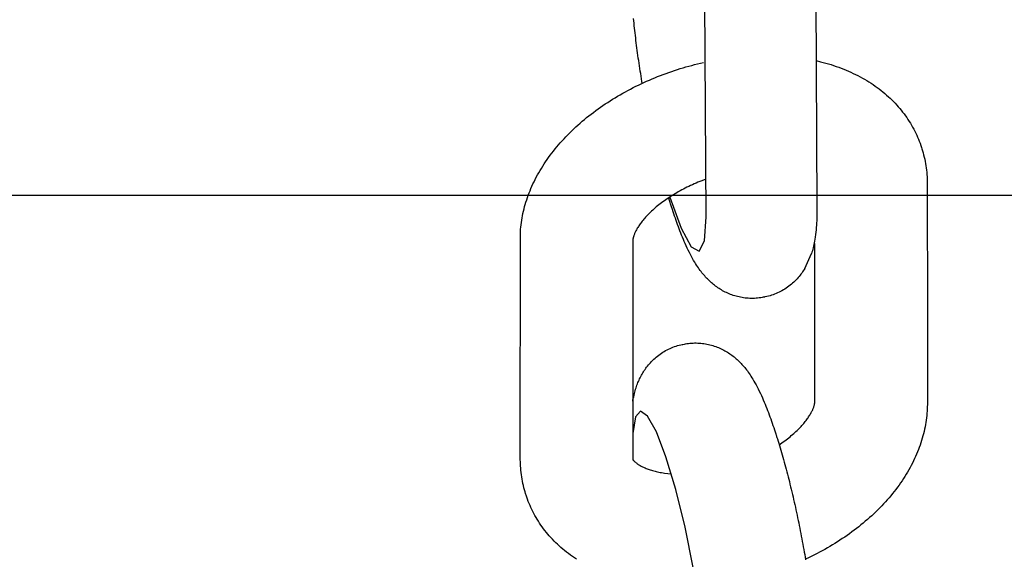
# Model space of a CAD drawing. Extents: x -169 to 7270, y -140 to 2984.
# Tile 338 of 656: x 1604.484 to 1605.514, y 983.634 to 984.199. Entities that reach past the tile are written whole.
import ezdxf

# ---------------------------------------------------------------- set-up
doc = ezdxf.new("R2010")
doc.units = 0
doc.header["$MEASUREMENT"] = 0
doc.layers.add('FREEZE-LINES', color=8, linetype='CONTINUOUS', plot=False)
doc.layers.add('SPILL-BUCKET', color=1, linetype='CONTINUOUS')

msp = doc.modelspace()

# ---------------------------------------------------------------- linework, layer by layer
at = {"layer": 'FREEZE-LINES', "linetype": 'Continuous'}
msp.add_line((1931.90631, 984.01471), (1465.74807, 984.01471), dxfattribs=at)
at = {"layer": 'SPILL-BUCKET', "color": 1, "linetype": 'Continuous'}
for p, q in [((1605.31712, 984.2303), (1605.31832, 984.0019)), ((1605.20228, 983.9923), (1605.20108, 984.21912)), ((1605.12677, 984.19733), (1605.12654, 984.19982)), ((1605.12702, 984.19483), (1605.12677, 984.19733)), ((1605.12727, 984.19232), (1605.12702, 984.19483)), ((1605.12754, 984.18979), (1605.12727, 984.19232)), ((1605.12781, 984.18724), (1605.12754, 984.18979)), ((1605.1281, 984.18469), (1605.12781, 984.18724)), ((1605.12839, 984.18212), (1605.1281, 984.18469)), ((1605.1287, 984.17953), (1605.12839, 984.18212)), ((1605.12901, 984.17693), (1605.1287, 984.17953)), ((1605.12934, 984.17432), (1605.12901, 984.17693)), ((1605.12967, 984.1717), (1605.12934, 984.17432)), ((1605.13002, 984.16907), (1605.12967, 984.1717)), ((1605.13037, 984.16642), (1605.13002, 984.16907)), ((1605.13073, 984.16376), (1605.13037, 984.16642)), ((1605.1311, 984.1611), (1605.13073, 984.16376)), ((1605.13148, 984.15842), (1605.1311, 984.1611)), ((1605.13188, 984.15573), (1605.13148, 984.15842)), ((1605.13227, 984.15304), (1605.13188, 984.15573)), ((1605.13268, 984.15033), (1605.13227, 984.15304)), ((1605.18431, 984.15002), (1605.18734, 984.15084)), ((1605.18734, 984.15084), (1605.19036, 984.15162)), ((1605.19036, 984.15162), (1605.1934, 984.15238)), ((1605.1934, 984.15238), (1605.19644, 984.15311)), ((1605.19644, 984.15311), (1605.19978, 984.15387)), ((1605.31751, 984.15573), (1605.32205, 984.15464)), ((1605.32205, 984.15464), (1605.32483, 984.15392)), ((1605.32483, 984.15392), (1605.32759, 984.15317)), ((1605.32759, 984.15317), (1605.33033, 984.15238)), ((1605.33033, 984.15238), (1605.33304, 984.15155)), ((1605.33304, 984.15155), (1605.33573, 984.15068)), ((1605.1331, 984.14762), (1605.13268, 984.15033)), ((1605.13352, 984.1449), (1605.1331, 984.14762)), ((1605.13396, 984.14217), (1605.13352, 984.1449)), ((1605.1344, 984.13944), (1605.13396, 984.14217)), ((1605.15458, 984.1402), (1605.15751, 984.14131)), ((1605.15751, 984.14131), (1605.16044, 984.1424)), ((1605.16044, 984.1424), (1605.16339, 984.14345)), ((1605.16339, 984.14345), (1605.16635, 984.14448)), ((1605.16635, 984.14448), (1605.16932, 984.14548)), ((1605.16932, 984.14548), (1605.1723, 984.14645)), ((1605.1723, 984.14645), (1605.17529, 984.14739)), ((1605.17529, 984.14739), (1605.17829, 984.14829)), ((1605.17829, 984.14829), (1605.1813, 984.14917)), ((1605.1813, 984.14917), (1605.18431, 984.15002)), ((1605.33573, 984.15068), (1605.3384, 984.14978)), ((1605.3384, 984.14978), (1605.34104, 984.14884)), ((1605.34104, 984.14884), (1605.34365, 984.14787)), ((1605.34365, 984.14787), (1605.34624, 984.14686)), ((1605.34624, 984.14686), (1605.3488, 984.14581)), ((1605.3488, 984.14581), (1605.35133, 984.14473)), ((1605.35133, 984.14473), (1605.35384, 984.14362)), ((1605.35384, 984.14362), (1605.3563, 984.14247)), ((1605.3563, 984.14247), (1605.35875, 984.14128)), ((1605.35875, 984.14128), (1605.36115, 984.14007)), ((1605.12889, 984.1289), (1605.13168, 984.13027)), ((1605.13168, 984.13027), (1605.13449, 984.1316)), ((1605.13485, 984.1367), (1605.1344, 984.13944)), ((1605.13449, 984.1316), (1605.13732, 984.13292)), ((1605.13531, 984.13396), (1605.13485, 984.1367)), ((1605.13562, 984.13212), (1605.13531, 984.13396)), ((1605.13732, 984.13292), (1605.14016, 984.1342)), ((1605.14016, 984.1342), (1605.14301, 984.13546)), ((1605.14301, 984.13546), (1605.14588, 984.13668)), ((1605.14588, 984.13668), (1605.14877, 984.13788)), ((1605.14877, 984.13788), (1605.15167, 984.13905)), ((1605.15167, 984.13905), (1605.15458, 984.1402)), ((1605.36115, 984.14007), (1605.36353, 984.13882)), ((1605.36353, 984.13882), (1605.36587, 984.13754)), ((1605.36587, 984.13754), (1605.36818, 984.13622)), ((1605.36818, 984.13622), (1605.37045, 984.13487)), ((1605.37045, 984.13487), (1605.37269, 984.13349)), ((1605.37269, 984.13349), (1605.37489, 984.13208)), ((1605.37489, 984.13208), (1605.37706, 984.13064)), ((1605.37706, 984.13064), (1605.37919, 984.12917)), ((1605.10986, 984.11859), (1605.11252, 984.12014)), ((1605.11252, 984.12014), (1605.1152, 984.12166)), ((1605.1152, 984.12166), (1605.1179, 984.12316)), ((1605.1179, 984.12316), (1605.12062, 984.12464)), ((1605.12062, 984.12464), (1605.12336, 984.12608)), ((1605.12336, 984.12608), (1605.12611, 984.1275)), ((1605.12611, 984.1275), (1605.12889, 984.1289)), ((1605.37919, 984.12917), (1605.38128, 984.12767)), ((1605.38128, 984.12767), (1605.38334, 984.12614)), ((1605.38334, 984.12614), (1605.38535, 984.12458)), ((1605.38535, 984.12458), (1605.38733, 984.123)), ((1605.38733, 984.123), (1605.38927, 984.12138)), ((1605.38927, 984.12138), (1605.39117, 984.11974)), ((1605.09437, 984.10874), (1605.09689, 984.11044)), ((1605.09689, 984.11044), (1605.09944, 984.11212)), ((1605.09944, 984.11212), (1605.10201, 984.11377)), ((1605.10201, 984.11377), (1605.10461, 984.1154)), ((1605.10461, 984.1154), (1605.10722, 984.11701)), ((1605.10722, 984.11701), (1605.10986, 984.11859)), ((1605.39117, 984.11974), (1605.39303, 984.11807)), ((1605.39303, 984.11807), (1605.39485, 984.11638)), ((1605.39485, 984.11638), (1605.39663, 984.11466)), ((1605.39663, 984.11466), (1605.39837, 984.11292)), ((1605.39837, 984.11292), (1605.40007, 984.11115)), ((1605.40007, 984.11115), (1605.40172, 984.10936)), ((1605.07977, 984.098), (1605.08213, 984.09985)), ((1605.08213, 984.09985), (1605.08453, 984.10167)), ((1605.08453, 984.10167), (1605.08695, 984.10347)), ((1605.08695, 984.10347), (1605.0894, 984.10525)), ((1605.0894, 984.10525), (1605.09187, 984.10701)), ((1605.09187, 984.10701), (1605.09437, 984.10874)), ((1605.40172, 984.10936), (1605.40334, 984.10755)), ((1605.40334, 984.10755), (1605.40492, 984.10571)), ((1605.40492, 984.10571), (1605.40645, 984.10385)), ((1605.40645, 984.10385), (1605.40794, 984.10197)), ((1605.40794, 984.10197), (1605.4094, 984.10007)), ((1605.4094, 984.10007), (1605.41081, 984.09815)), ((1605.06837, 984.08842), (1605.07059, 984.09038)), ((1605.07059, 984.09038), (1605.07284, 984.09232)), ((1605.07284, 984.09232), (1605.07512, 984.09424)), ((1605.07512, 984.09424), (1605.07743, 984.09613)), ((1605.07743, 984.09613), (1605.07977, 984.098)), ((1605.41081, 984.09815), (1605.41218, 984.0962)), ((1605.41218, 984.0962), (1605.4135, 984.09424)), ((1605.4135, 984.09424), (1605.41479, 984.09226)), ((1605.41479, 984.09226), (1605.41603, 984.09026)), ((1605.41603, 984.09026), (1605.41723, 984.08823)), ((1605.05776, 984.07831), (1605.05982, 984.08038)), ((1605.05982, 984.08038), (1605.06191, 984.08242)), ((1605.06191, 984.08242), (1605.06403, 984.08444)), ((1605.06403, 984.08444), (1605.06619, 984.08644)), ((1605.06619, 984.08644), (1605.06837, 984.08842)), ((1605.41723, 984.08823), (1605.41839, 984.0862)), ((1605.41839, 984.0862), (1605.4195, 984.08414)), ((1605.4195, 984.08414), (1605.42057, 984.08207)), ((1605.42057, 984.08207), (1605.4216, 984.07998)), ((1605.4216, 984.07998), (1605.42259, 984.07788)), ((1605.04803, 984.06773), (1605.0499, 984.06988)), ((1605.0499, 984.06988), (1605.05181, 984.07202)), ((1605.05181, 984.07202), (1605.05376, 984.07413)), ((1605.05376, 984.07413), (1605.05574, 984.07623)), ((1605.05574, 984.07623), (1605.05776, 984.07831)), ((1605.42259, 984.07788), (1605.42353, 984.07575)), ((1605.42353, 984.07575), (1605.42443, 984.07362)), ((1605.42443, 984.07362), (1605.42529, 984.07147)), ((1605.42529, 984.07147), (1605.42611, 984.06931)), ((1605.42611, 984.06931), (1605.42688, 984.06713)), ((1605.03924, 984.05674), (1605.04092, 984.05897)), ((1605.04092, 984.05897), (1605.04264, 984.06118)), ((1605.04264, 984.06118), (1605.0444, 984.06338)), ((1605.0444, 984.06338), (1605.04619, 984.06556)), ((1605.04619, 984.06556), (1605.04803, 984.06773)), ((1605.42688, 984.06713), (1605.42726, 984.06597)), ((1605.42726, 984.06597), (1605.42763, 984.0648)), ((1605.42765, 984.06481), (1605.42801, 984.06369)), ((1605.42799, 984.06368), (1605.42833, 984.06265)), ((1605.42833, 984.06265), (1605.42865, 984.06161)), ((1605.42865, 984.06161), (1605.4293, 984.0594)), ((1605.4293, 984.0594), (1605.42989, 984.05717)), ((1605.03294, 984.0477), (1605.03445, 984.04998)), ((1605.03445, 984.04998), (1605.03601, 984.05224)), ((1605.03601, 984.05224), (1605.0376, 984.0545)), ((1605.0376, 984.0545), (1605.03924, 984.05674)), ((1605.42989, 984.05717), (1605.43044, 984.05493)), ((1605.43044, 984.05493), (1605.43096, 984.05268)), ((1605.43096, 984.05268), (1605.43142, 984.05043)), ((1605.43142, 984.05043), (1605.43185, 984.04816)), ((1605.43185, 984.04816), (1605.43222, 984.04588)), ((1605.02603, 984.03617), (1605.02732, 984.03849)), ((1605.02732, 984.03849), (1605.02866, 984.04081)), ((1605.02866, 984.04081), (1605.03004, 984.04311)), ((1605.03004, 984.04311), (1605.03147, 984.04542)), ((1605.03147, 984.04542), (1605.03294, 984.0477)), ((1605.43222, 984.04588), (1605.43256, 984.04359)), ((1605.43256, 984.04359), (1605.43285, 984.0413)), ((1605.43285, 984.0413), (1605.4331, 984.039)), ((1605.4331, 984.039), (1605.4333, 984.03669)), ((1605.02129, 984.02681), (1605.0224, 984.02916)), ((1605.0224, 984.02916), (1605.02357, 984.0315)), ((1605.02357, 984.0315), (1605.02478, 984.03384)), ((1605.02478, 984.03384), (1605.02603, 984.03617)), ((1605.19188, 984.02776), (1605.18994, 984.02692)), ((1605.19384, 984.02858), (1605.19188, 984.02776)), ((1605.19582, 984.02938), (1605.19384, 984.02858)), ((1605.19781, 984.03017), (1605.19582, 984.02938)), ((1605.19981, 984.03093), (1605.19781, 984.03017)), ((1605.20207, 984.03178), (1605.19868, 984.03051)), ((1605.4333, 984.03669), (1605.43346, 984.03437)), ((1605.43346, 984.03437), (1605.43358, 984.03205)), ((1605.43358, 984.03205), (1605.43365, 984.02972)), ((1605.43365, 984.02972), (1605.43367, 984.02846)), ((1605.43367, 984.02846), (1605.43367, 984.02719)), ((1605.43367, 984.02719), (1605.43374, 983.88638)), ((1605.01637, 984.01499), (1605.01727, 984.01736)), ((1605.01727, 984.01736), (1605.0182, 984.01973)), ((1605.0182, 984.01973), (1605.01919, 984.02209)), ((1605.01919, 984.02209), (1605.02021, 984.02445)), ((1605.02021, 984.02445), (1605.02129, 984.02681)), ((1605.17158, 984.0176), (1605.16986, 984.01659)), ((1605.17331, 984.0186), (1605.17158, 984.0176)), ((1605.17507, 984.01958), (1605.17331, 984.0186)), ((1605.17685, 984.02055), (1605.17507, 984.01958)), ((1605.17866, 984.02151), (1605.17685, 984.02055)), ((1605.18049, 984.02245), (1605.17866, 984.02151)), ((1605.18234, 984.02337), (1605.18049, 984.02245)), ((1605.18421, 984.02428), (1605.18234, 984.02337)), ((1605.1861, 984.02518), (1605.18421, 984.02428)), ((1605.18801, 984.02606), (1605.1861, 984.02518)), ((1605.18994, 984.02692), (1605.18801, 984.02606)), ((1605.01325, 984.00549), (1605.01397, 984.00787)), ((1605.01397, 984.00787), (1605.01472, 984.01024)), ((1605.01472, 984.01024), (1605.01553, 984.01262)), ((1605.01553, 984.01262), (1605.01637, 984.01499)), ((1605.15575, 984.00711), (1605.15434, 984.00603)), ((1605.1572, 984.00819), (1605.15575, 984.00711)), ((1605.15868, 984.00927), (1605.1572, 984.00819)), ((1605.16018, 984.01034), (1605.15868, 984.00927)), ((1605.16173, 984.0114), (1605.16018, 984.01034)), ((1605.1633, 984.01246), (1605.16173, 984.0114)), ((1605.16338, 984.01202), (1605.16326, 984.01243)), ((1605.1649, 984.0135), (1605.1633, 984.01246)), ((1605.16411, 984.00964), (1605.16338, 984.01202)), ((1605.16485, 984.00729), (1605.16411, 984.00964)), ((1605.16437, 984.01313), (1605.17619, 983.9806)), ((1605.16522, 984.00611), (1605.16485, 984.00729)), ((1605.16652, 984.01454), (1605.1649, 984.0135)), ((1605.16818, 984.01557), (1605.16652, 984.01454)), ((1605.16986, 984.01659), (1605.16818, 984.01557)), ((1605.01086, 983.99598), (1605.01139, 983.99836)), ((1605.01139, 983.99836), (1605.01197, 984.00074)), ((1605.01197, 984.00074), (1605.01259, 984.00312)), ((1605.01259, 984.00312), (1605.01325, 984.00549)), ((1605.14314, 983.99625), (1605.14208, 983.99518)), ((1605.14424, 983.99733), (1605.14314, 983.99625)), ((1605.14538, 983.99841), (1605.14424, 983.99733)), ((1605.14656, 983.9995), (1605.14538, 983.99841)), ((1605.14777, 984.00059), (1605.14656, 983.9995)), ((1605.14901, 984.00167), (1605.14777, 984.00059)), ((1605.15029, 984.00277), (1605.14901, 984.00167)), ((1605.15161, 984.00385), (1605.15029, 984.00277)), ((1605.15296, 984.00494), (1605.15161, 984.00385)), ((1605.15434, 984.00603), (1605.15296, 984.00494)), ((1605.1656, 984.00493), (1605.16522, 984.00611)), ((1605.1662, 984.00305), (1605.1656, 984.00493)), ((1605.16634, 984.0026), (1605.1662, 984.00305)), ((1605.16648, 984.00215), (1605.16634, 984.0026)), ((1605.16719, 983.99997), (1605.16648, 984.00215)), ((1605.1679, 983.99782), (1605.16719, 983.99997)), ((1605.16866, 983.99552), (1605.1679, 983.99782)), ((1605.31831, 983.99746), (1605.31828, 983.99521)), ((1605.31832, 983.99975), (1605.31831, 983.99746)), ((1605.31832, 984.0019), (1605.31832, 984.00082)), ((1605.31832, 984.00082), (1605.31832, 983.99975)), ((1605.00887, 983.98413), (1605.00918, 983.98649)), ((1605.00918, 983.98649), (1605.00953, 983.98886)), ((1605.00953, 983.98886), (1605.00993, 983.99123)), ((1605.00993, 983.99123), (1605.01037, 983.99361)), ((1605.01037, 983.99361), (1605.01086, 983.99598)), ((1605.13485, 983.98691), (1605.13411, 983.98594)), ((1605.13563, 983.98791), (1605.13485, 983.98691)), ((1605.13644, 983.98892), (1605.13563, 983.98791)), ((1605.13729, 983.98994), (1605.13644, 983.98892)), ((1605.13817, 983.99097), (1605.13729, 983.98994)), ((1605.13909, 983.99201), (1605.13817, 983.99097)), ((1605.14005, 983.99306), (1605.13909, 983.99201)), ((1605.14105, 983.99412), (1605.14005, 983.99306)), ((1605.14208, 983.99518), (1605.14105, 983.99412)), ((1605.16942, 983.99326), (1605.16866, 983.99552)), ((1605.1702, 983.99099), (1605.16942, 983.99326)), ((1605.17098, 983.98876), (1605.1702, 983.99099)), ((1605.17178, 983.98652), (1605.17098, 983.98876)), ((1605.17257, 983.98431), (1605.17178, 983.98652)), ((1605.20055, 983.96721), (1605.20228, 983.9923)), ((1605.31795, 983.98607), (1605.31781, 983.98369)), ((1605.31807, 983.98835), (1605.31795, 983.98607)), ((1605.31816, 983.99067), (1605.31807, 983.98835)), ((1605.31823, 983.99293), (1605.31816, 983.99067)), ((1605.31828, 983.99521), (1605.31823, 983.99293)), ((1605.00809, 983.97469), (1605.00822, 983.97704)), ((1605.00822, 983.97704), (1605.00839, 983.9794)), ((1605.00839, 983.9794), (1605.00861, 983.98176)), ((1605.00861, 983.98176), (1605.00887, 983.98413)), ((1605.12826, 983.97635), (1605.12792, 983.97561)), ((1605.12863, 983.97712), (1605.12826, 983.97635)), ((1605.12903, 983.9779), (1605.12863, 983.97712)), ((1605.12946, 983.97872), (1605.12903, 983.9779)), ((1605.12992, 983.97955), (1605.12946, 983.97872)), ((1605.13042, 983.9804), (1605.12992, 983.97955)), ((1605.13095, 983.98128), (1605.13042, 983.9804)), ((1605.13151, 983.98217), (1605.13095, 983.98128)), ((1605.13211, 983.98309), (1605.13151, 983.98217)), ((1605.13274, 983.98402), (1605.13211, 983.98309)), ((1605.13341, 983.98497), (1605.13274, 983.98402)), ((1605.13411, 983.98594), (1605.13341, 983.98497)), ((1605.17339, 983.98209), (1605.17257, 983.98431)), ((1605.17421, 983.9799), (1605.17339, 983.98209)), ((1605.17505, 983.97769), (1605.17421, 983.9799)), ((1605.1759, 983.97551), (1605.17505, 983.97769)), ((1605.17619, 983.9806), (1605.18683, 983.96105)), ((1605.31717, 983.9764), (1605.31687, 983.97381)), ((1605.31742, 983.97886), (1605.31717, 983.9764)), ((1605.31764, 983.98133), (1605.31742, 983.97886)), ((1605.31781, 983.98369), (1605.31764, 983.98133)), ((1605.00806, 983.73916), (1605.00809, 983.97469)), ((1605.12571, 983.96787), (1605.1257, 983.96761)), ((1605.1257, 983.96761), (1605.1257, 983.96739)), ((1605.1257, 983.96739), (1605.12579, 983.73916)), ((1605.12573, 983.96817), (1605.12571, 983.96787)), ((1605.12576, 983.96851), (1605.12573, 983.96817)), ((1605.12581, 983.96888), (1605.12576, 983.96851)), ((1605.12587, 983.96928), (1605.12581, 983.96888)), ((1605.12595, 983.96971), (1605.12587, 983.96928)), ((1605.12605, 983.97017), (1605.12595, 983.96971)), ((1605.12616, 983.97066), (1605.12605, 983.97017)), ((1605.1263, 983.97118), (1605.12616, 983.97066)), ((1605.12646, 983.97173), (1605.1263, 983.97118)), ((1605.12664, 983.97231), (1605.12646, 983.97173)), ((1605.12684, 983.97291), (1605.12664, 983.97231)), ((1605.12707, 983.97355), (1605.12684, 983.97291)), ((1605.12732, 983.97421), (1605.12707, 983.97355)), ((1605.12761, 983.9749), (1605.12732, 983.97421)), ((1605.12792, 983.97561), (1605.12761, 983.9749)), ((1605.17678, 983.9733), (1605.1759, 983.97551)), ((1605.17767, 983.97112), (1605.17678, 983.9733)), ((1605.1786, 983.96889), (1605.17767, 983.97112)), ((1605.17953, 983.96669), (1605.1786, 983.96889)), ((1605.18052, 983.96441), (1605.17953, 983.96669)), ((1605.19523, 983.95644), (1605.20055, 983.96721)), ((1605.31584, 983.96709), (1605.3155, 983.96526)), ((1605.3162, 983.96916), (1605.31584, 983.96709)), ((1605.31652, 983.97123), (1605.3162, 983.96916)), ((1605.31687, 983.97381), (1605.31652, 983.97123)), ((1605.18153, 983.96217), (1605.18052, 983.96441)), ((1605.18261, 983.95983), (1605.18153, 983.96217)), ((1605.18371, 983.95754), (1605.18261, 983.95983)), ((1605.18485, 983.95521), (1605.18371, 983.95754)), ((1605.18603, 983.95292), (1605.18485, 983.95521)), ((1605.18683, 983.96105), (1605.19523, 983.95644)), ((1605.31309, 983.95554), (1605.31263, 983.95407)), ((1605.31351, 983.95699), (1605.31309, 983.95554)), ((1605.31395, 983.95854), (1605.31351, 983.95699)), ((1605.31434, 983.96008), (1605.31395, 983.95854)), ((1605.31475, 983.96175), (1605.31434, 983.96008)), ((1605.31512, 983.96341), (1605.31475, 983.96175)), ((1605.3155, 983.96526), (1605.31512, 983.96341)), ((1605.31604, 983.79897), (1605.31597, 983.96469)), ((1605.18714, 983.95081), (1605.18603, 983.95292)), ((1605.18829, 983.94873), (1605.18714, 983.95081)), ((1605.18934, 983.94689), (1605.18829, 983.94873)), ((1605.19042, 983.94506), (1605.18934, 983.94689)), ((1605.1914, 983.94345), (1605.19042, 983.94506)), ((1605.30558, 983.93843), (1605.31263, 983.95407)), ((1605.19242, 983.94185), (1605.1914, 983.94345)), ((1605.19336, 983.94041), (1605.19242, 983.94185)), ((1605.19434, 983.93897), (1605.19336, 983.94041)), ((1605.19526, 983.93766), (1605.19434, 983.93897)), ((1605.19622, 983.93635), (1605.19526, 983.93766)), ((1605.19713, 983.93514), (1605.19622, 983.93635)), ((1605.19807, 983.93393), (1605.19713, 983.93514)), ((1605.30324, 983.93479), (1605.3024, 983.9336)), ((1605.30405, 983.93599), (1605.30324, 983.93479)), ((1605.30483, 983.93721), (1605.30405, 983.93599)), ((1605.30558, 983.93843), (1605.30483, 983.93721)), ((1605.19899, 983.93279), (1605.19807, 983.93393)), ((1605.19994, 983.93165), (1605.19899, 983.93279)), ((1605.20088, 983.93057), (1605.19994, 983.93165)), ((1605.20184, 983.92949), (1605.20088, 983.93057)), ((1605.2028, 983.92846), (1605.20184, 983.92949)), ((1605.20379, 983.92743), (1605.2028, 983.92846)), ((1605.20477, 983.92644), (1605.20379, 983.92743)), ((1605.20579, 983.92546), (1605.20477, 983.92644)), ((1605.20682, 983.9245), (1605.20579, 983.92546)), ((1605.20787, 983.92356), (1605.20682, 983.9245)), ((1605.29528, 983.9253), (1605.29406, 983.92413)), ((1605.29647, 983.9265), (1605.29528, 983.9253)), ((1605.29762, 983.92772), (1605.29647, 983.9265)), ((1605.29873, 983.92897), (1605.29762, 983.92772)), ((1605.29969, 983.9301), (1605.29873, 983.92897)), ((1605.30062, 983.93125), (1605.29969, 983.9301)), ((1605.30153, 983.93242), (1605.30062, 983.93125)), ((1605.3024, 983.9336), (1605.30153, 983.93242)), ((1605.20894, 983.92264), (1605.20787, 983.92356)), ((1605.21004, 983.92173), (1605.20894, 983.92264)), ((1605.21115, 983.92084), (1605.21004, 983.92173)), ((1605.21229, 983.91997), (1605.21115, 983.92084)), ((1605.21346, 983.91913), (1605.21229, 983.91997)), ((1605.21465, 983.9183), (1605.21346, 983.91913)), ((1605.21586, 983.91749), (1605.21465, 983.9183)), ((1605.2171, 983.9167), (1605.21586, 983.91749)), ((1605.21837, 983.91594), (1605.2171, 983.9167)), ((1605.21966, 983.9152), (1605.21837, 983.91594)), ((1605.22097, 983.91448), (1605.21966, 983.9152)), ((1605.22232, 983.91379), (1605.22097, 983.91448)), ((1605.28018, 983.91432), (1605.27866, 983.91356)), ((1605.28168, 983.91513), (1605.28018, 983.91432)), ((1605.28316, 983.91598), (1605.28168, 983.91513)), ((1605.28462, 983.91686), (1605.28316, 983.91598)), ((1605.28605, 983.91779), (1605.28462, 983.91686)), ((1605.28746, 983.91876), (1605.28605, 983.91779)), ((1605.28884, 983.91976), (1605.28746, 983.91876)), ((1605.29019, 983.92081), (1605.28884, 983.91976)), ((1605.29151, 983.92188), (1605.29019, 983.92081)), ((1605.2928, 983.92299), (1605.29151, 983.92188)), ((1605.29406, 983.92413), (1605.2928, 983.92299)), ((1605.22368, 983.91313), (1605.22232, 983.91379)), ((1605.22507, 983.9125), (1605.22368, 983.91313)), ((1605.22648, 983.9119), (1605.22507, 983.9125)), ((1605.22791, 983.91132), (1605.22648, 983.9119)), ((1605.22937, 983.91078), (1605.22791, 983.91132)), ((1605.23084, 983.91027), (1605.22937, 983.91078)), ((1605.23233, 983.9098), (1605.23084, 983.91027)), ((1605.23384, 983.90936), (1605.23233, 983.9098)), ((1605.23537, 983.90896), (1605.23384, 983.90936)), ((1605.23692, 983.9086), (1605.23537, 983.90896)), ((1605.23848, 983.90827), (1605.23692, 983.9086)), ((1605.24005, 983.90799), (1605.23848, 983.90827)), ((1605.24164, 983.90774), (1605.24005, 983.90799)), ((1605.24323, 983.90753), (1605.24164, 983.90774)), ((1605.24484, 983.90737), (1605.24323, 983.90753)), ((1605.24646, 983.90724), (1605.24484, 983.90737)), ((1605.24809, 983.90716), (1605.24646, 983.90724)), ((1605.24972, 983.90712), (1605.24809, 983.90716)), ((1605.25136, 983.90713), (1605.24972, 983.90712)), ((1605.253, 983.90717), (1605.25136, 983.90713)), ((1605.25464, 983.90727), (1605.253, 983.90717)), ((1605.25629, 983.9074), (1605.25464, 983.90727)), ((1605.25794, 983.90758), (1605.25629, 983.9074)), ((1605.25958, 983.90781), (1605.25794, 983.90758)), ((1605.26084, 983.90802), (1605.25958, 983.90781)), ((1605.26211, 983.90826), (1605.26084, 983.90802)), ((1605.26356, 983.90853), (1605.26211, 983.90825)), ((1605.26394, 983.90861), (1605.26356, 983.90855)), ((1605.26431, 983.90868), (1605.26394, 983.90861)), ((1605.26595, 983.90904), (1605.26431, 983.90868)), ((1605.26758, 983.90945), (1605.26595, 983.90904)), ((1605.2692, 983.90991), (1605.26758, 983.90945)), ((1605.2708, 983.9104), (1605.2692, 983.90991)), ((1605.2724, 983.91094), (1605.2708, 983.9104)), ((1605.27399, 983.91153), (1605.2724, 983.91094)), ((1605.27556, 983.91216), (1605.27399, 983.91153)), ((1605.27712, 983.91284), (1605.27556, 983.91216)), ((1605.27866, 983.91356), (1605.27712, 983.91284)), ((1605.43374, 983.88638), (1605.43377, 983.79738)), ((1605.15857, 983.85165), (1605.16005, 983.85249)), ((1605.16005, 983.85249), (1605.16155, 983.8533)), ((1605.16155, 983.8533), (1605.16307, 983.85406)), ((1605.16307, 983.85406), (1605.16462, 983.85478)), ((1605.16462, 983.85478), (1605.16617, 983.85546)), ((1605.16617, 983.85546), (1605.16774, 983.85609)), ((1605.16774, 983.85609), (1605.16933, 983.85668)), ((1605.16933, 983.85668), (1605.17093, 983.85722)), ((1605.17093, 983.85722), (1605.17254, 983.85772)), ((1605.17254, 983.85772), (1605.17416, 983.85817)), ((1605.17416, 983.85817), (1605.17578, 983.85859)), ((1605.17578, 983.85859), (1605.17742, 983.85894)), ((1605.17742, 983.85894), (1605.17779, 983.85901)), ((1605.17779, 983.85901), (1605.17817, 983.85908)), ((1605.17817, 983.85909), (1605.17962, 983.85937)), ((1605.17963, 983.85936), (1605.18089, 983.8596)), ((1605.18089, 983.8596), (1605.18215, 983.85981)), ((1605.18215, 983.85981), (1605.1838, 983.86004)), ((1605.1838, 983.86004), (1605.18544, 983.86022)), ((1605.18544, 983.86022), (1605.18709, 983.86035)), ((1605.18709, 983.86035), (1605.18874, 983.86045)), ((1605.18874, 983.86045), (1605.19038, 983.86049)), ((1605.19038, 983.86049), (1605.19201, 983.8605)), ((1605.19201, 983.8605), (1605.19365, 983.86046)), ((1605.19365, 983.86046), (1605.19527, 983.86038)), ((1605.19527, 983.86038), (1605.19689, 983.86026)), ((1605.19689, 983.86026), (1605.1985, 983.86009)), ((1605.1985, 983.86009), (1605.20009, 983.85988)), ((1605.20009, 983.85988), (1605.20168, 983.85964)), ((1605.20168, 983.85964), (1605.20325, 983.85935)), ((1605.20325, 983.85935), (1605.20482, 983.85902)), ((1605.20482, 983.85902), (1605.20636, 983.85866)), ((1605.20636, 983.85866), (1605.20789, 983.85826)), ((1605.20789, 983.85826), (1605.2094, 983.85782)), ((1605.2094, 983.85782), (1605.21089, 983.85735)), ((1605.21089, 983.85735), (1605.21237, 983.85684)), ((1605.21237, 983.85684), (1605.21382, 983.8563)), ((1605.21382, 983.8563), (1605.21525, 983.85573)), ((1605.21525, 983.85573), (1605.21666, 983.85512)), ((1605.21666, 983.85512), (1605.21805, 983.85449)), ((1605.21805, 983.85449), (1605.21942, 983.85383)), ((1605.21942, 983.85383), (1605.22076, 983.85314)), ((1605.22076, 983.85314), (1605.22207, 983.85242)), ((1605.22207, 983.85242), (1605.22336, 983.85168)), ((1605.14527, 983.84112), (1605.14645, 983.84232)), ((1605.14645, 983.84232), (1605.14767, 983.84349)), ((1605.14767, 983.84349), (1605.14893, 983.84463)), ((1605.14893, 983.84463), (1605.15022, 983.84574)), ((1605.15022, 983.84574), (1605.15154, 983.84682)), ((1605.15154, 983.84682), (1605.15289, 983.84786)), ((1605.15289, 983.84786), (1605.15427, 983.84886)), ((1605.15427, 983.84886), (1605.15568, 983.84983)), ((1605.15568, 983.84983), (1605.15711, 983.85076)), ((1605.15711, 983.85076), (1605.15857, 983.85165)), ((1605.22336, 983.85168), (1605.22463, 983.85092)), ((1605.22463, 983.85092), (1605.22587, 983.85013)), ((1605.22587, 983.85013), (1605.22708, 983.84932)), ((1605.22708, 983.84932), (1605.22828, 983.84849)), ((1605.22828, 983.84849), (1605.22944, 983.84765)), ((1605.22944, 983.84765), (1605.23058, 983.84678)), ((1605.23058, 983.84678), (1605.23169, 983.84589)), ((1605.23169, 983.84589), (1605.23279, 983.84498)), ((1605.23279, 983.84498), (1605.23386, 983.84407)), ((1605.23386, 983.84407), (1605.23492, 983.84312)), ((1605.23492, 983.84312), (1605.23594, 983.84217)), ((1605.23594, 983.84217), (1605.23696, 983.84118)), ((1605.1369, 983.83042), (1605.13768, 983.83163)), ((1605.13768, 983.83163), (1605.13849, 983.83283)), ((1605.13849, 983.83283), (1605.13933, 983.83403)), ((1605.13933, 983.83403), (1605.1402, 983.8352)), ((1605.1402, 983.8352), (1605.14111, 983.83637)), ((1605.14111, 983.83637), (1605.14204, 983.83752)), ((1605.14204, 983.83752), (1605.14301, 983.83866)), ((1605.14301, 983.83866), (1605.14412, 983.8399)), ((1605.14412, 983.8399), (1605.14527, 983.84112)), ((1605.23696, 983.84118), (1605.23795, 983.84019)), ((1605.23795, 983.84019), (1605.23894, 983.83916)), ((1605.23894, 983.83916), (1605.23989, 983.83813)), ((1605.23989, 983.83813), (1605.24086, 983.83705)), ((1605.24086, 983.83705), (1605.24179, 983.83597)), ((1605.24179, 983.83597), (1605.24274, 983.83483)), ((1605.24274, 983.83483), (1605.24366, 983.83369)), ((1605.24366, 983.83369), (1605.2446, 983.83248)), ((1605.2446, 983.83248), (1605.24552, 983.83127)), ((1605.13164, 983.82033), (1605.13221, 983.82164)), ((1605.13221, 983.82164), (1605.1328, 983.82292)), ((1605.1328, 983.82292), (1605.13342, 983.8242)), ((1605.13342, 983.8242), (1605.13406, 983.82546)), ((1605.13406, 983.82546), (1605.13473, 983.82672)), ((1605.13473, 983.82672), (1605.13542, 983.82796)), ((1605.13542, 983.82796), (1605.13615, 983.8292)), ((1605.13615, 983.8292), (1605.1369, 983.83042)), ((1605.24552, 983.83127), (1605.24647, 983.82996)), ((1605.24647, 983.82996), (1605.24739, 983.82865)), ((1605.24739, 983.82865), (1605.24837, 983.82721)), ((1605.24837, 983.82721), (1605.24931, 983.82578)), ((1605.24931, 983.82578), (1605.25033, 983.82417)), ((1605.25033, 983.82417), (1605.25132, 983.82256)), ((1605.25132, 983.82256), (1605.2524, 983.82074)), ((1605.12822, 983.81064), (1605.12865, 983.81209)), ((1605.12865, 983.81209), (1605.12911, 983.81355)), ((1605.12911, 983.81355), (1605.12957, 983.81494)), ((1605.12957, 983.81494), (1605.13006, 983.81633)), ((1605.13006, 983.81633), (1605.13056, 983.81767)), ((1605.13056, 983.81767), (1605.1311, 983.81902)), ((1605.1311, 983.81902), (1605.13164, 983.82033)), ((1605.2524, 983.82074), (1605.25344, 983.8189)), ((1605.25344, 983.8189), (1605.25459, 983.81681)), ((1605.25459, 983.81681), (1605.25571, 983.8147)), ((1605.25571, 983.8147), (1605.25688, 983.81241)), ((1605.25688, 983.81241), (1605.25803, 983.81009)), ((1605.12589, 983.80054), (1605.12624, 983.80237)), ((1605.12624, 983.80237), (1605.12662, 983.80421)), ((1605.12662, 983.80421), (1605.12699, 983.80587)), ((1605.12699, 983.80587), (1605.12739, 983.80754)), ((1605.12739, 983.80754), (1605.12779, 983.80908)), ((1605.12779, 983.80908), (1605.12822, 983.81064)), ((1605.25803, 983.81009), (1605.25912, 983.80779)), ((1605.25912, 983.80779), (1605.2602, 983.80545)), ((1605.2602, 983.80545), (1605.26121, 983.80321)), ((1605.26121, 983.80321), (1605.2622, 983.80093)), ((1605.2622, 983.80093), (1605.26314, 983.79874)), ((1605.12576, 983.79978), (1605.12589, 983.80054)), ((1605.26314, 983.79874), (1605.26407, 983.7965)), ((1605.26407, 983.7965), (1605.26495, 983.79432)), ((1605.26495, 983.79432), (1605.26583, 983.79211)), ((1605.26583, 983.79211), (1605.26668, 983.78993)), ((1605.31348, 983.79), (1605.31382, 983.79074)), ((1605.31382, 983.79074), (1605.31413, 983.79146)), ((1605.31413, 983.79146), (1605.31441, 983.79214)), ((1605.31441, 983.79214), (1605.31466, 983.7928)), ((1605.31466, 983.7928), (1605.31489, 983.79344)), ((1605.31489, 983.79344), (1605.3151, 983.79404)), ((1605.3151, 983.79404), (1605.31528, 983.79462)), ((1605.31528, 983.79462), (1605.31543, 983.79517)), ((1605.31543, 983.79517), (1605.31557, 983.79569)), ((1605.31557, 983.79569), (1605.31568, 983.79618)), ((1605.31568, 983.79618), (1605.31578, 983.79664)), ((1605.31578, 983.79664), (1605.31586, 983.79707)), ((1605.31586, 983.79707), (1605.31592, 983.79747)), ((1605.31592, 983.79747), (1605.31597, 983.79784)), ((1605.31597, 983.79784), (1605.316, 983.79818)), ((1605.316, 983.79818), (1605.31602, 983.79849)), ((1605.31602, 983.79849), (1605.31604, 983.79874)), ((1605.31604, 983.79874), (1605.31604, 983.79897)), ((1605.43365, 983.79167), (1605.43352, 983.78932)), ((1605.43373, 983.79402), (1605.43365, 983.79167)), ((1605.43376, 983.7957), (1605.43373, 983.79402)), ((1605.43377, 983.79738), (1605.43376, 983.7957)), ((1605.12847, 983.78318), (1605.12578, 983.766)), ((1605.13375, 983.78935), (1605.12847, 983.78318)), ((1605.14122, 983.78405), (1605.13375, 983.78935)), ((1605.15033, 983.76768), (1605.14122, 983.78405)), ((1605.26668, 983.78993), (1605.26752, 983.78772)), ((1605.26752, 983.78772), (1605.26834, 983.78553)), ((1605.26834, 983.78553), (1605.26916, 983.78331)), ((1605.26916, 983.78331), (1605.26996, 983.7811)), ((1605.26996, 983.7811), (1605.27075, 983.77886)), ((1605.30688, 983.77944), (1605.30762, 983.78042)), ((1605.30762, 983.78042), (1605.30832, 983.78138)), ((1605.30832, 983.78138), (1605.30899, 983.78233)), ((1605.30899, 983.78233), (1605.30962, 983.78327)), ((1605.30962, 983.78327), (1605.31022, 983.78418)), ((1605.31022, 983.78418), (1605.31078, 983.78507)), ((1605.31078, 983.78507), (1605.31132, 983.78595)), ((1605.31132, 983.78595), (1605.31181, 983.78681)), ((1605.31181, 983.78681), (1605.31227, 983.78764)), ((1605.31227, 983.78764), (1605.31271, 983.78845)), ((1605.31271, 983.78845), (1605.31311, 983.78924)), ((1605.31311, 983.78924), (1605.31348, 983.79)), ((1605.43286, 983.78223), (1605.43255, 983.77986)), ((1605.43312, 983.7846), (1605.43286, 983.78223)), ((1605.43334, 983.78695), (1605.43312, 983.7846)), ((1605.43352, 983.78932), (1605.43334, 983.78695)), ((1605.27075, 983.77886), (1605.27153, 983.77663)), ((1605.27153, 983.77663), (1605.27231, 983.77436)), ((1605.27231, 983.77436), (1605.27307, 983.7721)), ((1605.27307, 983.7721), (1605.27384, 983.76981)), ((1605.27384, 983.76981), (1605.27454, 983.76765)), ((1605.29749, 983.76902), (1605.29859, 983.7701)), ((1605.29859, 983.7701), (1605.29966, 983.77117)), ((1605.29966, 983.77117), (1605.30069, 983.77224)), ((1605.30069, 983.77224), (1605.30168, 983.7733)), ((1605.30168, 983.7733), (1605.30264, 983.77435)), ((1605.30264, 983.77435), (1605.30356, 983.77539)), ((1605.30356, 983.77539), (1605.30445, 983.77642)), ((1605.30445, 983.77642), (1605.30529, 983.77744)), ((1605.30529, 983.77744), (1605.3061, 983.77844)), ((1605.3061, 983.77844), (1605.30688, 983.77944)), ((1605.43088, 983.77037), (1605.43034, 983.76799)), ((1605.43136, 983.77274), (1605.43088, 983.77037)), ((1605.4318, 983.77512), (1605.43136, 983.77274)), ((1605.4322, 983.77749), (1605.4318, 983.77512)), ((1605.43255, 983.77986), (1605.4322, 983.77749)), ((1605.16042, 983.74145), (1605.15033, 983.76768)), ((1605.27454, 983.76765), (1605.27525, 983.76547)), ((1605.27525, 983.76547), (1605.27539, 983.76502)), ((1605.27539, 983.76502), (1605.27553, 983.76457)), ((1605.27553, 983.76457), (1605.27613, 983.76269)), ((1605.27613, 983.76269), (1605.27651, 983.76152)), ((1605.27651, 983.76152), (1605.27688, 983.76033)), ((1605.27688, 983.76033), (1605.27762, 983.75798)), ((1605.28598, 983.75924), (1605.2874, 983.76032)), ((1605.2874, 983.76032), (1605.28878, 983.76141)), ((1605.28878, 983.76141), (1605.29013, 983.7625)), ((1605.29013, 983.7625), (1605.29144, 983.76359)), ((1605.29144, 983.76359), (1605.29272, 983.76468)), ((1605.29272, 983.76468), (1605.29396, 983.76577)), ((1605.29396, 983.76577), (1605.29517, 983.76686)), ((1605.29517, 983.76686), (1605.29635, 983.76794)), ((1605.29635, 983.76794), (1605.29749, 983.76902)), ((1605.42848, 983.76086), (1605.42777, 983.75848)), ((1605.42915, 983.76324), (1605.42848, 983.76086)), ((1605.42977, 983.76562), (1605.42915, 983.76324)), ((1605.43034, 983.76799), (1605.42977, 983.76562)), ((1605.27762, 983.75798), (1605.27835, 983.75561)), ((1605.27835, 983.75561), (1605.27907, 983.75322)), ((1605.2788, 983.75414), (1605.28155, 983.75602)), ((1605.27907, 983.75322), (1605.2798, 983.75081)), ((1605.2798, 983.75081), (1605.28051, 983.74839)), ((1605.28155, 983.75602), (1605.28306, 983.75708)), ((1605.28306, 983.75708), (1605.28454, 983.75816)), ((1605.28454, 983.75816), (1605.28598, 983.75924)), ((1605.42536, 983.75136), (1605.42447, 983.74899)), ((1605.42621, 983.75373), (1605.42536, 983.75136)), ((1605.42701, 983.75611), (1605.42621, 983.75373)), ((1605.42777, 983.75848), (1605.42701, 983.75611)), ((1605.00807, 983.7379), (1605.00806, 983.73916)), ((1605.12579, 983.73916), (1605.12579, 983.73906)), ((1605.12579, 983.73906), (1605.1258, 983.73897)), ((1605.1258, 983.73897), (1605.12581, 983.73875)), ((1605.17072, 983.70729), (1605.16042, 983.74145)), ((1605.28051, 983.74839), (1605.28123, 983.74595)), ((1605.28123, 983.74595), (1605.28193, 983.7435)), ((1605.28193, 983.7435), (1605.28263, 983.74102)), ((1605.28263, 983.74102), (1605.28333, 983.73854)), ((1605.42044, 983.73954), (1605.41933, 983.7372)), ((1605.42152, 983.7419), (1605.42044, 983.73954)), ((1605.42254, 983.74426), (1605.42152, 983.7419)), ((1605.42353, 983.74663), (1605.42254, 983.74426)), ((1605.42447, 983.74899), (1605.42353, 983.74663)), ((1605.00809, 983.73663), (1605.00807, 983.7379)), ((1605.00816, 983.73431), (1605.00809, 983.73663)), ((1605.00827, 983.73198), (1605.00816, 983.73431)), ((1605.00843, 983.72967), (1605.00827, 983.73198)), ((1605.00863, 983.72735), (1605.00843, 983.72967)), ((1605.12581, 983.73875), (1605.12582, 983.73857)), ((1605.12581, 983.73861), (1605.12593, 983.73842)), ((1605.12582, 983.73857), (1605.12584, 983.73842)), ((1605.12584, 983.73842), (1605.12586, 983.73829)), ((1605.12586, 983.73829), (1605.12588, 983.73817)), ((1605.12588, 983.73817), (1605.12591, 983.73808)), ((1605.12591, 983.73808), (1605.12592, 983.73804)), ((1605.12592, 983.73804), (1605.12593, 983.73801)), ((1605.12593, 983.73842), (1605.12604, 983.73824)), ((1605.12604, 983.73824), (1605.12619, 983.73804)), ((1605.12619, 983.73804), (1605.12634, 983.73783)), ((1605.12634, 983.73783), (1605.12653, 983.7376)), ((1605.12653, 983.7376), (1605.12674, 983.73735)), ((1605.12674, 983.73735), (1605.12698, 983.73709)), ((1605.12698, 983.73709), (1605.12727, 983.73678)), ((1605.12727, 983.73678), (1605.12761, 983.73645)), ((1605.12761, 983.73645), (1605.12797, 983.73612)), ((1605.12797, 983.73612), (1605.12836, 983.73577)), ((1605.12836, 983.73577), (1605.12879, 983.73541)), ((1605.12879, 983.73541), (1605.12926, 983.73504)), ((1605.12926, 983.73504), (1605.12975, 983.73466)), ((1605.12975, 983.73466), (1605.13029, 983.73427)), ((1605.13029, 983.73427), (1605.13086, 983.73388)), ((1605.13086, 983.73388), (1605.13148, 983.73348)), ((1605.13148, 983.73348), (1605.13212, 983.73308)), ((1605.13212, 983.73308), (1605.1328, 983.73267)), ((1605.1328, 983.73267), (1605.13353, 983.73226)), ((1605.13353, 983.73226), (1605.13429, 983.73184)), ((1605.13429, 983.73184), (1605.13508, 983.73143)), ((1605.13508, 983.73143), (1605.13592, 983.73102)), ((1605.13592, 983.73102), (1605.13679, 983.73061)), ((1605.13679, 983.73061), (1605.13771, 983.7302)), ((1605.13771, 983.7302), (1605.13866, 983.72979)), ((1605.13866, 983.72979), (1605.13965, 983.72939)), ((1605.13965, 983.72939), (1605.14068, 983.72899)), ((1605.14068, 983.72899), (1605.14174, 983.7286)), ((1605.14174, 983.7286), (1605.14285, 983.72822)), ((1605.28333, 983.73854), (1605.28403, 983.73603)), ((1605.28403, 983.73603), (1605.28472, 983.73352)), ((1605.28472, 983.73352), (1605.2854, 983.73098)), ((1605.2854, 983.73098), (1605.28608, 983.72844)), ((1605.4157, 983.73018), (1605.41441, 983.72786)), ((1605.41696, 983.73252), (1605.4157, 983.73018)), ((1605.41816, 983.73485), (1605.41696, 983.73252)), ((1605.41933, 983.7372), (1605.41816, 983.73485)), ((1605.00888, 983.72505), (1605.00863, 983.72735)), ((1605.00917, 983.72276), (1605.00888, 983.72505)), ((1605.00951, 983.72047), (1605.00917, 983.72276)), ((1605.00989, 983.7182), (1605.00951, 983.72047)), ((1605.14285, 983.72822), (1605.14399, 983.72784)), ((1605.14399, 983.72784), (1605.14517, 983.72748)), ((1605.14517, 983.72748), (1605.14638, 983.72712)), ((1605.14638, 983.72712), (1605.14763, 983.72678)), ((1605.14763, 983.72678), (1605.14892, 983.72644)), ((1605.14892, 983.72644), (1605.15024, 983.72612)), ((1605.15024, 983.72612), (1605.1516, 983.72582)), ((1605.1516, 983.72582), (1605.15299, 983.72552)), ((1605.15299, 983.72552), (1605.15441, 983.72524)), ((1605.15441, 983.72524), (1605.15587, 983.72498)), ((1605.15587, 983.72498), (1605.15736, 983.72473)), ((1605.15736, 983.72473), (1605.15889, 983.72449)), ((1605.15889, 983.72449), (1605.16582, 983.72354)), ((1605.28608, 983.72844), (1605.28676, 983.72587)), ((1605.28676, 983.72587), (1605.28743, 983.7233)), ((1605.28743, 983.7233), (1605.2881, 983.72071)), ((1605.2881, 983.72071), (1605.28876, 983.7181)), ((1605.40879, 983.71865), (1605.40728, 983.71638)), ((1605.41026, 983.72094), (1605.40879, 983.71865)), ((1605.41169, 983.72324), (1605.41026, 983.72094)), ((1605.41307, 983.72554), (1605.41169, 983.72324)), ((1605.41441, 983.72786), (1605.41307, 983.72554)), ((1605.01031, 983.71593), (1605.00989, 983.7182)), ((1605.01078, 983.71367), (1605.01031, 983.71593)), ((1605.01129, 983.71142), (1605.01078, 983.71367)), ((1605.01184, 983.70918), (1605.01129, 983.71142)), ((1605.01244, 983.70695), (1605.01184, 983.70918)), ((1605.28876, 983.7181), (1605.28942, 983.71549)), ((1605.28942, 983.71549), (1605.29007, 983.71286)), ((1605.29007, 983.71286), (1605.29072, 983.71021)), ((1605.29072, 983.71021), (1605.29136, 983.70756)), ((1605.40249, 983.70962), (1605.40081, 983.70739)), ((1605.40413, 983.71186), (1605.40249, 983.70962)), ((1605.40573, 983.71411), (1605.40413, 983.71186)), ((1605.40728, 983.71638), (1605.40573, 983.71411)), ((1605.01308, 983.70474), (1605.01244, 983.70695)), ((1605.01359, 983.70316), (1605.01308, 983.70474)), ((1605.01447, 983.70039), (1605.01359, 983.70316)), ((1605.01485, 983.69923), (1605.01447, 983.70039)), ((1605.01562, 983.69705), (1605.01485, 983.69923)), ((1605.18049, 983.66774), (1605.17072, 983.70729)), ((1605.29136, 983.70756), (1605.292, 983.7049)), ((1605.292, 983.7049), (1605.29263, 983.70223)), ((1605.29263, 983.70223), (1605.29325, 983.69954)), ((1605.29325, 983.69954), (1605.29388, 983.69685)), ((1605.3937, 983.69862), (1605.39183, 983.69647)), ((1605.39554, 983.70079), (1605.3937, 983.69862)), ((1605.39734, 983.70298), (1605.39554, 983.70079)), ((1605.3991, 983.70517), (1605.39734, 983.70298)), ((1605.40081, 983.70739), (1605.3991, 983.70517)), ((1605.01644, 983.69488), (1605.01562, 983.69705)), ((1605.0173, 983.69273), (1605.01644, 983.69488)), ((1605.0182, 983.6906), (1605.0173, 983.69273)), ((1605.01914, 983.68848), (1605.0182, 983.6906)), ((1605.02013, 983.68637), (1605.01914, 983.68848)), ((1605.29388, 983.69685), (1605.29449, 983.69415)), ((1605.29449, 983.69415), (1605.2951, 983.69144)), ((1605.2951, 983.69144), (1605.29571, 983.68872)), ((1605.29571, 983.68872), (1605.29631, 983.686)), ((1605.38397, 983.68804), (1605.38191, 983.68598)), ((1605.38599, 983.69012), (1605.38397, 983.68804)), ((1605.38797, 983.69222), (1605.38599, 983.69012)), ((1605.38992, 983.69434), (1605.38797, 983.69222)), ((1605.39183, 983.69647), (1605.38992, 983.69434)), ((1605.02116, 983.68428), (1605.02013, 983.68637)), ((1605.02223, 983.68221), (1605.02116, 983.68428)), ((1605.02335, 983.68016), (1605.02223, 983.68221)), ((1605.0245, 983.67812), (1605.02335, 983.68016)), ((1605.0257, 983.6761), (1605.0245, 983.67812)), ((1605.29631, 983.686), (1605.2969, 983.68327)), ((1605.2969, 983.68327), (1605.29749, 983.68053)), ((1605.29749, 983.68053), (1605.29807, 983.67779)), ((1605.29807, 983.67779), (1605.29864, 983.67504)), ((1605.37336, 983.67793), (1605.37114, 983.67597)), ((1605.37555, 983.67991), (1605.37336, 983.67793)), ((1605.3777, 983.68191), (1605.37555, 983.67991)), ((1605.37983, 983.68394), (1605.3777, 983.68191)), ((1605.38191, 983.68598), (1605.37983, 983.68394)), ((1605.02694, 983.6741), (1605.0257, 983.6761)), ((1605.02823, 983.67211), (1605.02694, 983.6741)), ((1605.02956, 983.67015), (1605.02823, 983.67211)), ((1605.03093, 983.66821), (1605.02956, 983.67015)), ((1605.03233, 983.66629), (1605.03093, 983.66821)), ((1605.18899, 983.62571), (1605.18049, 983.66774)), ((1605.29864, 983.67504), (1605.29921, 983.67229)), ((1605.29921, 983.67229), (1605.29977, 983.66954)), ((1605.29977, 983.66954), (1605.30032, 983.66678)), ((1605.30032, 983.66678), (1605.30087, 983.66402)), ((1605.36196, 983.66835), (1605.3596, 983.6665)), ((1605.3643, 983.67023), (1605.36196, 983.66835)), ((1605.36661, 983.67212), (1605.3643, 983.67023)), ((1605.36889, 983.67403), (1605.36661, 983.67212)), ((1605.37114, 983.67597), (1605.36889, 983.67403)), ((1605.03379, 983.66438), (1605.03233, 983.66629)), ((1605.03528, 983.6625), (1605.03379, 983.66438)), ((1605.03682, 983.66064), (1605.03528, 983.6625)), ((1605.03839, 983.65881), (1605.03682, 983.66064)), ((1605.04001, 983.65699), (1605.03839, 983.65881)), ((1605.04166, 983.6552), (1605.04001, 983.65699)), ((1605.30087, 983.66402), (1605.30141, 983.66126)), ((1605.30141, 983.66126), (1605.30195, 983.6585)), ((1605.30195, 983.6585), (1605.30248, 983.65573)), ((1605.34736, 983.65762), (1605.34484, 983.65592)), ((1605.34986, 983.65935), (1605.34736, 983.65762)), ((1605.35234, 983.6611), (1605.34986, 983.65935)), ((1605.35478, 983.66288), (1605.35234, 983.6611)), ((1605.3572, 983.66468), (1605.35478, 983.66288)), ((1605.3596, 983.6665), (1605.3572, 983.66468)), ((1605.04337, 983.65343), (1605.04166, 983.6552)), ((1605.0451, 983.65169), (1605.04337, 983.65343)), ((1605.04689, 983.64997), (1605.0451, 983.65169)), ((1605.0487, 983.64828), (1605.04689, 983.64997)), ((1605.05057, 983.64661), (1605.0487, 983.64828)), ((1605.05246, 983.64497), (1605.05057, 983.64661)), ((1605.30248, 983.65573), (1605.303, 983.65297)), ((1605.303, 983.65297), (1605.30351, 983.6502)), ((1605.30351, 983.6502), (1605.30401, 983.64744)), ((1605.30401, 983.64744), (1605.30451, 983.64468)), ((1605.32921, 983.64622), (1605.32653, 983.64469)), ((1605.33187, 983.64777), (1605.32921, 983.64622)), ((1605.33451, 983.64935), (1605.33187, 983.64777)), ((1605.33713, 983.65095), (1605.33451, 983.64935)), ((1605.33972, 983.65258), (1605.33713, 983.65095)), ((1605.34229, 983.65424), (1605.33972, 983.65258)), ((1605.34484, 983.65592), (1605.34229, 983.65424)), ((1605.0544, 983.64336), (1605.05246, 983.64497)), ((1605.05638, 983.64177), (1605.0544, 983.64336)), ((1605.0584, 983.64021), (1605.05638, 983.64177)), ((1605.06045, 983.63869), (1605.0584, 983.64021)), ((1605.06254, 983.63718), (1605.06045, 983.63869)), ((1605.06467, 983.63572), (1605.06254, 983.63718)), ((1605.30451, 983.64468), (1605.305, 983.64192)), ((1605.305, 983.64192), (1605.30548, 983.63917)), ((1605.30548, 983.63917), (1605.30596, 983.63641)), ((1605.30596, 983.63641), (1605.30643, 983.63367)), ((1605.31005, 983.63609), (1605.30632, 983.63432)), ((1605.31284, 983.63746), (1605.31005, 983.63609)), ((1605.31562, 983.63885), (1605.31284, 983.63746)), ((1605.31838, 983.64027), (1605.31562, 983.63885)), ((1605.32111, 983.64172), (1605.31838, 983.64027)), ((1605.32383, 983.64319), (1605.32111, 983.64172)), ((1605.32653, 983.64469), (1605.32383, 983.64319)), ((1605.06684, 983.63427), (1605.06467, 983.63572))]:
    msp.add_line(p, q, dxfattribs=at)

doc.saveas('drawing.dxf')
